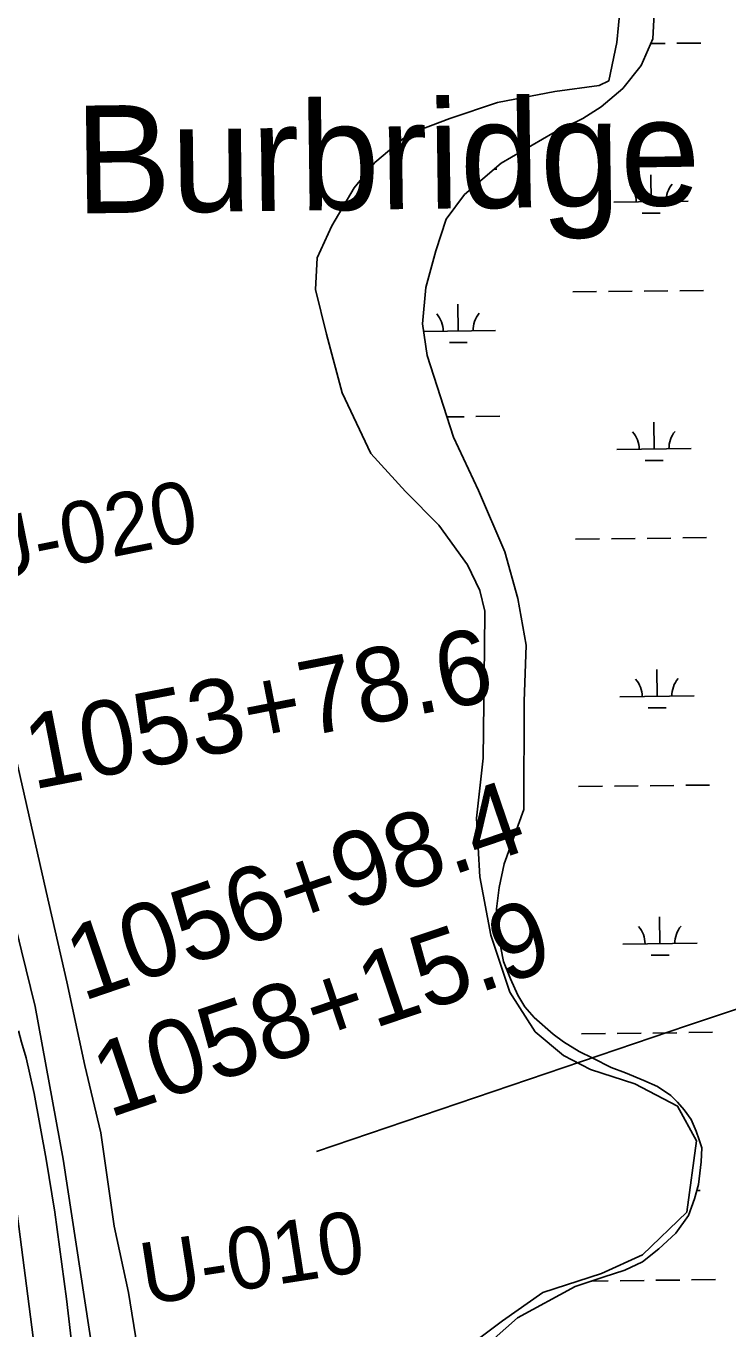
# Model space of a CAD drawing. Extents: x 3694830 to 3732949, y 415201 to 440970.
# Drawn here: x 3718519 to 3719462, y 427603 to 429355 of the extents above; entities that cross this region are included whole.
import ezdxf

# ---------------------------------------------------------------- set-up
doc = ezdxf.new("R2010")
doc.units = 0
for name, color, linetype in [('V-LEVE-TOET', 7, 'Continuous'), ('V-RIVR-EDGE', 7, 'Continuous'), ('V-RIVR-RANG-IDEN', 7, 'Continuous'), ('V-ROAD-CNTR', 7, 'Continuous'), ('V-SITE-VEGE', 7, 'Continuous'), ('V-SURV-IDEN', 7, 'Continuous'), ('V-SURV-LINE', 7, 'Continuous'), ('V-TOPO-GNAM-IDEN', 7, 'Continuous'), ('V-TOPO-SHOR', 7, 'Continuous'), ('V-WETL-SWMP', 7, 'Continuous')]:
    doc.layers.add(name, color=color, linetype=linetype)

msp = doc.modelspace()

# ---------------------------------------------------------------- linework, layer by layer
at = {"layer": 'V-LEVE-TOET'}
msp.add_lwpolyline([(3718587.1, 427524.2), (3718573.3, 427643.3), (3718557.4, 427760.2), (3718545.8, 427831.5), (3718529.8, 427919.8), (3718519.2, 427967.6), (3718512.9, 427988.9), (3718508.6, 428003.8)], dxfattribs=at)
at = {"layer": 'V-RIVR-EDGE'}
msp.add_spline([(3716285.2, 433216.7), (3716310.4, 433178.2), (3716330.2, 433149.7), (3716351.4, 433122.5), (3716380.7, 433076.8), (3716399.1, 433050.5), (3716447.8, 432976.2), (3716475.3, 432930.5), (3716501.8, 432891.1), (3716527.5, 432851.2), (3716586, 432749.3), (3716608.1, 432711.8), (3716608.1, 432707.7), (3716608.1, 432700.4), (3716613, 432690.9), (3716627.4, 432664.2), (3716633.3, 432651.6), (3716643.2, 432639.3), (3716675.2, 432589.5), (3716706.2, 432538.3), (3716726.9, 432498), (3716741.3, 432463.6), (3716748.5, 432442.8), (3716788.6, 432378.5), (3716817.4, 432339.6), (3716842.2, 432297.4), (3716889.5, 432209.6), (3716920.5, 432144.4), (3716938, 432109.6), (3716956.5, 432075.2), (3716988.9, 432022.6), (3717009.2, 431986.9), (3717026.3, 431960.1), (3717062.3, 431897.6), (3717093.4, 431840.1), (3717112.3, 431799.9), (3717149.1, 431711.1), (3717176.5, 431644.6), (3717201.2, 431580.8), (3717210.7, 431556.4), (3717248.5, 431478.9), (3717267.8, 431435.5), (3717289.4, 431392.9), (3717306.5, 431346.8), (3717328.1, 431301), (3717339.3, 431276.6), (3717352.3, 431244), (3717362.7, 431226.4), (3717376.2, 431205.5), (3717389.3, 431178.4), (3717401.4, 431141.7), (3717407.2, 431113.2), (3717409.9, 431101.9), (3717419.7, 431075.6), (3717452.5, 430968.9), (3717469.1, 430916.8), (3717483.4, 430865.2), (3717505.5, 430810), (3717526.6, 430753.4), (3717540.5, 430715.4), (3717579.1, 430593.2), (3717599.3, 430526.3), (3717616.3, 430474.7), (3717628.9, 430437.1), (3717638.7, 430405), (3717647.7, 430364.3), (3717653.5, 430331.7), (3717658.4, 430314.5), (3717667.9, 430290.1), (3717679.5, 430260.7), (3717690.3, 430242.1), (3717695.7, 430221.3), (3717698.4, 430200), (3717697.9, 430172), (3717701.4, 430153), (3717705.9, 430140.8), (3717716.3, 430119.9), (3717728, 430100.5), (3717735.6, 430076.5), (3717737.8, 430059.3), (3717749, 430029.9), (3717760.8, 430011.8), (3717771.6, 429990), (3717776.5, 429968.3), (3717783.2, 429941.6), (3717791.7, 429917.6), (3717803.4, 429898.6), (3717812.4, 429876.5), (3717819.2, 429857.4), (3717834.9, 429816.7), (3717846.5, 429770.1), (3717854.1, 429734.8), (3717863.5, 429706.3), (3717878.8, 429667.4), (3717891.4, 429622.6), (3717903.5, 429586.4), (3717917.8, 429530.3), (3717931.7, 429476.4), (3717959.5, 429363.8), (3717976.5, 429307.2), (3717987.2, 429262.4), (3718014.1, 429153.9), (3718027.5, 429090.1), (3718040.5, 429028.1), (3718052.5, 428962.5), (3718057.8, 428920), (3718056.9, 428903.3), (3718056.9, 428887.9), (3718057.7, 428868.4), (3718061.3, 428850.8), (3718065.8, 428833.6), (3718082.4, 428779.3), (3718091.3, 428748.1), (3718100.3, 428711), (3718111.4, 428657.1), (3718116.4, 428631.8), (3718128.3, 428526), (3718136.8, 428473.1), (3718141.7, 428440), (3718152.3, 428360.9), (3718163.9, 428291.2), (3718171, 428256.4), (3718178.2, 428236.5), (3718193.9, 428178.6), (3718199.7, 428157.3), (3718197.9, 428150.1), (3718196.5, 428133.3), (3718197.4, 428121.1), (3718204.1, 428098), (3718215.4, 428075.4), (3718228, 428049.6), (3718240.1, 428011.6), (3718242.7, 427978.6), (3718251.1, 427901.2), (3718254.2, 427852.9), (3718257.7, 427822.1), (3718271.5, 427736.2), (3718281.7, 427671.9), (3718287.9, 427606.3), (3718295.9, 427551.6), (3718303.9, 427477.4), (3718310.1, 427447.1), (3718323.1, 427407.8), (3718345.1, 427350.3), (3718351.4, 427321.8), (3718363.5, 427267.5), (3718378.3, 427217.3), (3718398, 427141.2), (3718402.9, 427105.5), (3718405.9, 427056.7), (3718404.9, 426993.4), (3718419.6, 426915.1), (3718427.1, 426857.7), (3718428.8, 426789.8), (3718439.5, 426753.2), (3718453.9, 426709.8), (3718458.3, 426677.2), (3718461.8, 426625.2), (3718465.3, 426583.6), (3718482.7, 426479.5), (3718492.5, 426423.9), (3718501, 426378.2), (3718502.7, 426350.2), (3718512.9, 426256.1), (3718518.2, 426213.1), (3718524, 426182.8), (3718533.4, 426148.9), (3718540.9, 426069.3), (3718548.9, 426010.9), (3718557.8, 425944.4), (3718573.4, 425858.9), (3718584.5, 425787.5), (3718587.6, 425745.4), (3718587.6, 425726), (3718607.5, 425567.2), (3718614.6, 425488.1), (3718638.2, 425368.6), (3718641.3, 425318.4), (3718641.1, 425249.7), (3718640.1, 425214), (3718649.8, 425130.8), (3718658.7, 425069.3), (3718661.8, 425037.2), (3718660.4, 425016.4), (3718675, 424864.4), (3718675.7, 424812.8), (3718692.6, 424694.8), (3718696.1, 424618.8), (3718696.4, 424575.9), (3718706.1, 424484.5), (3718711.9, 424431.6), (3718715.4, 424403.1), (3718735.9, 424289.1), (3718746.6, 424215.4), (3718759.9, 424108.6), (3718772.4, 424027.2), (3718777.7, 423998.3), (3718795.9, 423858), (3718805.7, 423804.2), (3718812.4, 423776.6), (3718829, 423707.4), (3718835.7, 423662.6), (3718835.1, 423612), (3718835, 423576.7), (3718839.3, 423505.3), (3718842.4, 423460), (3718850.4, 423412.5), (3718863.4, 423357.8), (3718870.6, 423326.6), (3718873.6, 423260.5), (3718878.9, 423209), (3718893.6, 423148.4), (3718899, 423126.2), (3718912.4, 423080), (3718927.2, 423022.6), (3718930.8, 422992.7), (3718937.4, 422950.2), (3718945.9, 422900.5), (3718952.6, 422870.6), (3718968.7, 422795.9), (3718969.6, 422769.7), (3718968.1, 422738.5), (3718972.1, 422707.8), (3718981, 422661.2), (3718990.8, 422602.8), (3719006.9, 422506.5), (3719010.8, 422446.3), (3719014.4, 422425.1), (3719022.4, 422393.4), (3719033.2, 422359), (3719050.3, 422307.9), (3719062.8, 422249.1), (3719077.1, 422190.2), (3719087.8, 422149.1)], degree=3, dxfattribs=at)
at = {"layer": 'V-ROAD-CNTR'}
msp.add_lwpolyline([(3717815.7, 430558.6), (3717990.8, 430054.7), (3718115.3, 429687.2), (3718252.6, 429181.3), (3718402.4, 428566.3), (3718512.9, 428111.6), (3718531.2, 428036.9), (3718568.9, 427831.5), (3718621.1, 427488.4), (3718693.1, 426929.3), (3718838.6, 425820.6), (3718920.4, 425193.4), (3718947.5, 424793.9)], dxfattribs=at)
at = {"layer": 'V-SITE-VEGE'}
for points in [[(3718668.1, 427579.8), (3718656.4, 427652.1), (3718637.3, 427741.4), (3718619.3, 427866.9), (3718598.1, 427957.3), (3718573.6, 428070), (3718546, 428191.3), (3718496.1, 428411.4), (3718468.6, 428490.6), (3718444.3, 428581.5), (3718409.5, 428712), (3718377.8, 428823.2), (3718363.1, 428884.2), (3718351.5, 428935.5), (3718344.2, 428979.4), (3718325.2, 429069.2), (3718302, 429162.3), (3718271.4, 429267.1), (3718225.1, 429472.4)], [(3719319.7, 429403.6), (3719313.1, 429333.1), (3719302.2, 429281.9), (3719289.4, 429275.5), (3719229.5, 429267.2), (3719152.5, 429252.4), (3719088.3, 429231.3), (3719032.7, 429210.1), (3718987.7, 429171.8), (3718959.8, 429137.7), (3718929.7, 429086.5), (3718910.3, 429043.8), (3718908, 429001.1), (3718922.8, 428941.2), (3718943.9, 428862), (3718982.1, 428780.7), (3719028.9, 428729.2), (3719073.7, 428684.2), (3719112, 428630.6), (3719128.9, 428596.4), (3719135.3, 428568.6), (3719135.2, 428519.6), (3719133.1, 428370.8), (3719124.5, 428290)], [(3719124.5, 428290), (3719128.8, 428211.3), (3719143.6, 428132.6), (3719169.1, 428056), (3719203.1, 428002.8), (3719241.4, 427970.9), (3719277.5, 427951.8), (3719337.1, 427932.6), (3719394.5, 427902.8), (3719420, 427856), (3719407.2, 427760.3), (3719347.6, 427702.9), (3719292.3, 427677.4), (3719213.6, 427651.9), (3719159.4, 427613.7), (3719092.4, 427563.7)]]:
    msp.add_lwpolyline(points, dxfattribs=at)
at = {"layer": 'V-SURV-LINE'}
msp.add_lwpolyline([(3718495.5, 427848.4), (3718629.3, 426810.5)], dxfattribs=at)
at = {"layer": 'V-TOPO-SHOR'}
msp.add_lwpolyline([(3722319, 428687.6), (3722069.7, 428741), (3721669.1, 428741), (3721482.1, 428696.5), (3721286.3, 428643.1), (3721099.3, 428598.5), (3720583, 428402.7), (3720075.5, 428233.5), (3719407.8, 428011), (3718909.3, 427841.8)], dxfattribs=at)
at = {"layer": 'V-WETL-SWMP'}
for p, q in [((3719361.4, 429338.2), (3719363.8, 429389.6)), ((3719345.6, 429302.5), (3719361.4, 429338.2)), ((3719358.6, 429331.8), (3719377.7, 429332)), ((3719393.7, 429332.2), (3719425.7, 429332.6)), ((3719320.9, 429271.3), (3719345.6, 429302.5)), ((3719291.8, 429246.8), (3719320.9, 429271.3)), ((3719267.2, 429231.2), (3719291.8, 429246.8)), ((3719226.9, 429211.2), (3719267.2, 429231.2)), ((3719157.4, 429171.2), (3719226.9, 429211.2)), ((3719108.1, 429128.9), (3719157.4, 429171.2)), ((3719147.9, 429163.1), (3719151.7, 429163.1)), ((3719359, 429119.1), (3719358.6, 429155.1)), ((3719083.4, 429095.5), (3719108.1, 429128.9)), ((3719309.1, 429118.6), (3719409, 429119.7)), ((3719069.8, 429053.1), (3719083.4, 429095.5)), ((3719347.2, 429103.6), (3719371.2, 429103.9)), ((3719056.3, 429003.9), (3719069.8, 429053.1)), ((3719051.6, 428954.8), (3719056.3, 429003.9)), ((3719253.6, 428997.8), (3719285.6, 428998.2)), ((3719301.6, 428998.4), (3719333.6, 428998.8)), ((3719349.6, 428999), (3719381.6, 428999.3)), ((3719397.6, 428999.5), (3719429.6, 428999.9)), ((3719099.7, 428945.2), (3719099.2, 428981.2)), ((3719058.2, 428912.3), (3719051.6, 428954.8)), ((3719053.2, 428944.7), (3719149.7, 428945.8)), ((3719087.9, 428929.7), (3719111.8, 428929.9)), ((3719093.6, 428802.6), (3719058.2, 428912.3)), ((3719123.6, 428830.1), (3719155.6, 428830.5)), ((3719084.9, 428829.6), (3719107.6, 428829.9)), ((3719363, 428786.5), (3719362.6, 428822.5)), ((3719126.9, 428730.9), (3719093.6, 428802.6)), ((3719313, 428785.9), (3719413, 428787.1)), ((3719351.2, 428770.9), (3719375.2, 428771.2)), ((3719162.4, 428648.1), (3719126.9, 428730.9)), ((3719257.6, 428665.2), (3719289.6, 428665.5)), ((3719305.6, 428665.7), (3719337.6, 428666.1)), ((3719353.6, 428666.3), (3719385.6, 428666.7)), ((3719401.6, 428666.9), (3719433.6, 428667.3)), ((3719180, 428585.5), (3719162.4, 428648.1)), ((3719191, 428522.8), (3719180, 428585.5)), ((3719188.5, 428446.8), (3719191, 428522.8)), ((3719367, 428453.8), (3719366.6, 428489.8)), ((3719188, 428301.5), (3719188.5, 428446.8)), ((3719317, 428453.3), (3719417, 428454.4)), ((3719355.2, 428438.3), (3719379.2, 428438.6)), ((3719261.6, 428332.5), (3719293.6, 428332.9)), ((3719309.6, 428333.1), (3719341.6, 428333.5)), ((3719357.6, 428333.7), (3719389.6, 428334)), ((3719405.6, 428334.2), (3719437.6, 428334.6)), ((3719161.3, 428228.8), (3719188, 428301.5)), ((3719154.6, 428196.8), (3719161.3, 428228.8)), ((3719151.4, 428167.9), (3719154.6, 428196.8)), ((3719153, 428136.3), (3719151.4, 428167.9)), ((3719151.5, 428165), (3719163.6, 428165.2)), ((3719370.9, 428121.2), (3719370.5, 428157.2)), ((3719160.8, 428097.2), (3719153, 428136.3)), ((3719321, 428120.6), (3719420.9, 428121.8)), ((3719169.9, 428073.8), (3719160.8, 428097.2)), ((3719359.1, 428105.6), (3719383.1, 428105.9)), ((3719179.8, 428052.1), (3719169.9, 428073.8)), ((3719189.3, 428036.3), (3719179.8, 428052.1)), ((3719201.9, 428022), (3719189.3, 428036.3)), ((3719227.2, 427999.5), (3719201.9, 428022)), ((3719241.1, 427989.2), (3719227.2, 427999.5)), ((3719262.4, 427976.1), (3719241.1, 427989.2)), ((3719265.5, 427999.9), (3719297.5, 428000.2)), ((3719313.5, 428000.4), (3719345.5, 428000.8)), ((3719361.5, 428001), (3719393.5, 428001.4)), ((3719409.5, 428001.6), (3719441.5, 428002)), ((3719280.6, 427967.4), (3719262.4, 427976.1)), ((3719305.5, 427954.8), (3719280.6, 427967.4)), ((3719324.5, 427947.7), (3719305.5, 427954.8)), ((3719349.4, 427937), (3719324.5, 427947.7)), ((3719367.6, 427929.1), (3719349.4, 427937)), ((3719385.3, 427916.8), (3719367.6, 427929.1)), ((3719394.4, 427908.1), (3719385.3, 427916.8)), ((3719403.5, 427897.8), (3719394.4, 427908.1)), ((3719413, 427884.8), (3719403.5, 427897.8)), ((3719419.7, 427868.9), (3719413, 427884.8)), ((3719423.7, 427857.5), (3719419.7, 427868.9)), ((3719427.2, 427846.4), (3719423.7, 427857.5)), ((3719426.4, 427827.8), (3719427.2, 427846.4)), ((3719422.5, 427797.4), (3719426.4, 427827.8)), ((3719417.3, 427778), (3719422.5, 427797.4)), ((3719420.3, 427789.1), (3719424.9, 427789.1)), ((3719409.4, 427755.5), (3719417.3, 427778)), ((3719392.4, 427731.8), (3719409.4, 427755.5)), ((3719369.5, 427710.8), (3719392.4, 427731.8)), ((3719347.3, 427693.4), (3719369.5, 427710.8)), ((3719323.6, 427682), (3719347.3, 427693.4)), ((3719294.7, 427672.5), (3719323.6, 427682)), ((3719179.3, 427618), (3719256.8, 427659.9)), ((3719256.8, 427659.9), (3719294.7, 427672.5)), ((3719279.2, 427667.3), (3719301.5, 427667.6)), ((3719317.5, 427667.8), (3719349.5, 427668.2)), ((3719365.5, 427668.4), (3719397.5, 427668.7)), ((3719413.5, 427668.9), (3719445.5, 427669.3)), ((3719148, 427590.3), (3719179.3, 427618))]:
    msp.add_line(p, q, dxfattribs=at)
for centre, start, end in [((3719303.8, 429119), 359.9115, 41.4552), ((3719414.3, 429120.3), 139.9115, 181.4552), ((3719044.4, 428945), 359.9115, 41.4552), ((3719154.9, 428946.4), 139.9115, 181.4552), ((3719307.8, 428786.3), 359.9115, 41.4552), ((3719418.2, 428787.6), 139.9115, 181.4552), ((3719311.7, 428453.7), 359.9115, 41.4552), ((3719422.2, 428455), 139.9115, 181.4552), ((3719315.7, 428121), 359.9115, 41.4552), ((3719426.2, 428122.3), 139.9115, 181.4552)]:
    msp.add_arc(centre, 35.2, start, end, dxfattribs=at)

# ---------------------------------------------------------------- texts
at = {"layer": 'V-RIVR-RANG-IDEN'}
for s, rotation, p in [('U-020', 11.3803, (3718458.5, 428605.4)), ('U-010', 8.8143, (3718679.4, 427635.2))]:
    msp.add_text(s, height=83, rotation=rotation, dxfattribs=at).set_placement(p)
at = {"layer": 'V-SURV-IDEN'}
for s, rotation, p in [('1053+78.6', 11.0135, (3718527.9, 428328.2)), ('1056+98.4', 18.8344, (3718594.7, 428043.4)), ('1058+15.9', 18.6777, (3718630.4, 427886.5))]:
    msp.add_text(s, height=100, rotation=rotation, dxfattribs=at).set_placement(p)
at = {"layer": 'V-TOPO-GNAM-IDEN'}
msp.add_text('Burbridge', height=145, rotation=0.7812, dxfattribs=at).set_placement((3718585.4, 429103.2))

doc.saveas('drawing.dxf')
